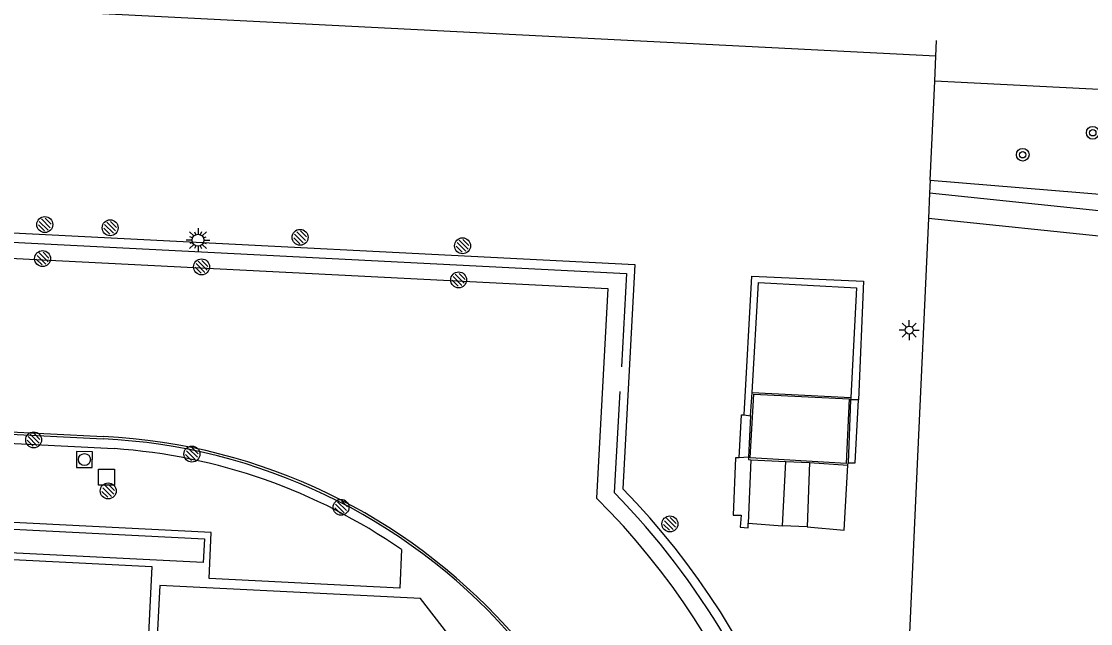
# Model space of a CAD drawing. Extents: x 132994 to 136000, y 393499 to 395512.
# Drawn here: x 133122.2 to 133189.3, y 394671 to 394708.9 of the extents above; entities that cross this region are included whole.
import ezdxf

# ---------------------------------------------------------------- set-up
doc = ezdxf.new("R2010")
doc.units = 0
for name, color, linetype in [('bs-afsc-hekwerk laag', 7, 'Continuous'), ('bs-afsc-poort', 7, 'Continuous'), ('bs-symb-hydrant', 7, 'Continuous'), ('bs-symb-tijdwaarneming atletiek', 7, 'Continuous'), ('bs-symb-veldverlichting', 7, 'Continuous'), ('gg-afsc-hekwerk', 7, 'Continuous'), ('gg-afsc-muur', 7, 'Continuous'), ('gg-knt-trap', 7, 'Continuous'), ('gg-knt-verharding', 7, 'Continuous'), ('gt-grn-afwateringsgoot', 7, 'Continuous'), ('gt-grn-groengrens', 7, 'Continuous'), ('gt-symb-boom', 7, 'Continuous'), ('gt-symb-lichtmast', 7, 'Continuous'), ('gt-symb-rioolschacht', 7, 'Continuous'), ('gt-symb-straatmeubilair', 7, 'Continuous')]:
    doc.layers.add(name, color=color, linetype=linetype)

# ---------------------------------------------------------------- blocks, each defined once
blk = doc.blocks.new('bs0-TIJDW')
at = {"layer": 'bs-symb-tijdwaarneming atletiek'}
for p, q in [((-0.345, 0.203), (0.203, -0.345)), ((-0.212, 0.354), (0.345, -0.203)), ((0.025, 0.399), (0.399, 0.025)), ((-0.399, -0.025), (-0.025, -0.399))]:
    blk.add_line(p, q, dxfattribs=at)
blk.add_circle((0, 0), 0.5, dxfattribs=at)
blk = doc.blocks.new('gt0-RS')
at = {"layer": 'gt-symb-rioolschacht'}
blk.add_lwpolyline([(-0.5, -0.5), (0.5, -0.5), (0.5, 0.5), (-0.5, 0.5)], close=True, dxfattribs=at)
blk.add_circle((0, 0), 0.375, dxfattribs=at)
blk = doc.blocks.new('gt0-BOOM')
at = {"layer": 'gt-symb-boom'}
for radius in [0.4, 0.2]:
    blk.add_circle((0, 0), radius, dxfattribs=at)
blk = doc.blocks.new('gt0-LMAST')
at = {"layer": 'gt-symb-lichtmast'}
for p, q in [((-0.182, 0.173), (-0.447, 0.438)), ((-0.005, 0.246), (-0.005, 0.621)), ((0.172, 0.173), (0.437, 0.438)), ((-0.255, -0.004), (-0.63, -0.004)), ((-0.182, -0.181), (-0.447, -0.446)), ((-0.005, -0.254), (-0.005, -0.629)), ((0.437, -0.446), (0.172, -0.181)), ((0.245, -0.004), (0.62, -0.004))]:
    blk.add_line(p, q, dxfattribs=at)
blk.add_circle((-0.005, -0.004), 0.25, dxfattribs=at)
blk = doc.blocks.new('bs0-VELDV')
at = {"layer": 'bs-symb-veldverlichting'}
for p, q in [((0, 0.75), (0, 0.375)), ((-0.375, 0), (-0.75, 0)), ((-0.53, 0.53), (-0.265, 0.265)), ((-0.346, 0.144), (-0.52, 0.215)), ((-0.215, 0.52), (-0.144, 0.346)), ((0.215, 0.52), (0.144, 0.346)), ((0.265, 0.265), (0.53, 0.53)), ((0.346, 0.144), (0.52, 0.215)), ((0.375, 0), (0.75, 0)), ((-0.265, -0.265), (-0.53, -0.53)), ((-0.346, -0.144), (-0.52, -0.215)), ((-0.144, -0.346), (-0.215, -0.52)), ((0, -0.375), (0, -0.75)), ((0.144, -0.346), (0.215, -0.52)), ((0.265, -0.265), (0.53, -0.53)), ((0.346, -0.144), (0.52, -0.215))]:
    blk.add_line(p, q, dxfattribs=at)
blk.add_circle((0, 0), 0.375, dxfattribs=at)
blk = doc.blocks.new('DUMMY')
at = {"layer": 'gt-symb-straatmeubilair'}
blk.add_lwpolyline([(0.5, -0.5), (-0.5, -0.5), (-0.5, 0.5), (0.5, 0.5)], close=True, dxfattribs=at)
blk = doc.blocks.new('bs0-HYDRANT')
at = {"layer": 'bs-symb-hydrant'}
for p, q in [((-0.345, 0.203), (0.203, -0.345)), ((-0.212, 0.354), (0.345, -0.203)), ((0.025, 0.399), (0.399, 0.025)), ((-0.399, -0.025), (-0.025, -0.399))]:
    blk.add_line(p, q, dxfattribs=at)
blk.add_circle((0, 0), 0.5, dxfattribs=at)

msp = doc.modelspace()

# ---------------------------------------------------------------- linework, layer by layer
at = {"layer": 'bs-afsc-hekwerk laag'}
msp.add_line((133159.725, 394685.616), (133159.371, 394679.262), dxfattribs=at)
msp.add_lwpolyline([(133042.21, 394699.024), (133042.249, 394700.027), (133045.276, 394699.878), (133045.228, 394698.879), (133160.15, 394693.019), (133159.826, 394687.149)], dxfattribs=at)
msp.add_arc((133125.488, 394646.117), 47.399, 293.68071, 44.3689, dxfattribs=at)
at = {"layer": 'bs-afsc-poort'}
msp.add_line((133179.163, 394698.067), (133179.089, 394696.463), dxfattribs=at)
at = {"layer": 'gg-afsc-hekwerk'}
for p, q in [((133179.557, 394706.657), (133179.603, 394707.656)), ((133179.485, 394705.092), (133179.557, 394706.657)), ((133179.2, 394698.879), (133179.485, 394705.092)), ((133179.2, 394698.879), (133179.163, 394698.067)), ((133179.163, 394698.067), (133179.089, 394696.463)), ((133179.089, 394696.463), (133178.36, 394680.594)), ((133159.725, 394685.616), (133159.371, 394679.262)), ((133178.36, 394680.594), (133176.358, 394635.878))]:
    msp.add_line(p, q, dxfattribs=at)
for points in [[(133203.993, 394704.295), (133190.204, 394704.556), (133179.485, 394705.092)], [(133042.21, 394699.024), (133042.249, 394700.027), (133045.276, 394699.878), (133045.228, 394698.879), (133160.15, 394693.019), (133159.826, 394687.149)]]:
    msp.add_lwpolyline(points, dxfattribs=at)
msp.add_arc((133125.488, 394646.117), 47.399, 293.68071, 44.3689, dxfattribs=at)
at = {"layer": 'gg-afsc-muur'}
for p, q in [((133167.916, 394684.077), (133168.036, 394685.541)), ((133168.036, 394685.541), (133174.223, 394685.233)), ((133174.223, 394685.233), (133174.198, 394685.079)), ((133167.954, 394681.314), (133170.143, 394681.204)), ((133171.633, 394681.147), (133174.029, 394680.974)), ((133174.029, 394680.974), (133174.047, 394681.131))]:
    msp.add_line(p, q, dxfattribs=at)
for points in [[(133168.131, 394685.436), (133174.118, 394685.138), (133173.933, 394681.078), (133167.91, 394681.438), (133168.131, 394685.436)], [(133167.795, 394681.476), (133167.804, 394681.345), (133167.954, 394681.314)]]:
    msp.add_lwpolyline(points, dxfattribs=at)
at = {"layer": 'gg-knt-trap'}
for p, q in [((133174.198, 394685.079), (133174.047, 394681.131)), ((133174.708, 394685.082), (133174.198, 394685.079)), ((133167.528, 394684.132), (133167.916, 394684.077)), ((133167.916, 394684.077), (133167.795, 394681.476)), ((133167.795, 394681.476), (133167.21, 394681.445)), ((133169.925, 394677.165), (133170.143, 394681.204)), ((133170.143, 394681.204), (133171.633, 394681.147)), ((133171.633, 394681.147), (133171.471, 394677.112)), ((133171.471, 394677.112), (133169.925, 394677.165))]:
    msp.add_line(p, q, dxfattribs=at)
for points in [[(133174.047, 394681.131), (133174.492, 394681.126), (133174.708, 394685.082)], [(133167.21, 394681.445), (133167.362, 394684.131), (133167.528, 394684.132)]]:
    msp.add_lwpolyline(points, dxfattribs=at)
at = {"layer": 'gg-knt-verharding'}
for p, q in [((133179.557, 394706.657), (133047.27, 394713.377)), ((133194.742, 394696.425), (133179.163, 394698.067)), ((133194.638, 394694.871), (133179.089, 394696.463)), ((133043.913, 394686.825), (133127.31, 394682.632)), ((133167.954, 394681.314), (133167.785, 394677.335)), ((133167.785, 394677.335), (133169.925, 394677.165))]:
    msp.add_line(p, q, dxfattribs=at)
for points in [[(133023.241, 394693.119), (133023.544, 394698.901), (133085.972, 394695.79), (133158.968, 394692.085), (133158.266, 394678.907)], [(133046.531, 394699.366), (133085.057, 394697.428), (133160.672, 394693.58), (133159.914, 394679.498)], [(133167.528, 394684.132), (133168.001, 394692.855), (133175.009, 394692.544), (133174.708, 394685.082)], [(133168.036, 394685.541), (133168.418, 394692.446), (133174.58, 394692.125), (133174.223, 394685.233)], [(133146.025, 394675.674), (133145.925, 394673.263), (133133.957, 394673.864), (133134.074, 394676.748), (133089.371, 394679.002), (133089.449, 394681.494), (133077.658, 394682.056), (133077.537, 394679.591), (133038.904, 394681.528), (133039.159, 394686.325), (133041.027, 394686.358), (133042.893, 394686.327), (133127.983, 394682.017)], [(133167.21, 394681.445), (133166.986, 394681.439), (133166.832, 394677.841), (133167.336, 394677.833), (133167.285, 394677.081), (133167.778, 394677.04), (133167.785, 394677.335)], [(133171.471, 394677.112), (133173.801, 394676.907), (133174.029, 394680.974)], [(133051.604, 394678.567), (133077.431, 394677.271), (133077.293, 394674.775), (133089.101, 394674.195), (133089.244, 394676.679), (133130.36, 394674.609), (133130.137, 394669.939), (133127.644, 394670.047), (133126.822, 394653.607), (133129.309, 394653.465), (133129.044, 394648.584), (133126.828, 394648.692)], [(133089.234, 394677.094), (133089.34, 394678.589), (133133.654, 394676.345), (133133.584, 394674.859), (133089.234, 394677.094)], [(133153.494, 394648.713), (133154.225, 394663.548), (133147.224, 394672.612), (133130.851, 394673.42), (133130.655, 394669.426)]]:
    msp.add_lwpolyline(points, dxfattribs=at)
for centre, radius, start, end in [((133125.522, 394646.212), 36.464, 41.80588, 87.18986), ((133125.533, 394646.217), 35.884, 55.17512, 86.08474), ((133125.87, 394646.266), 47.575, 356.98892, 44.30827), ((133125.775, 394646.267), 46.055, 357.07818, 45.1311)]:
    msp.add_arc(centre, radius, start, end, dxfattribs=at)
at = {"layer": 'gt-grn-afwateringsgoot'}
msp.add_line((133043.921, 394686.975), (133127.317, 394682.782), dxfattribs=at)
msp.add_arc((133125.487, 394646.176), 36.651, 267.84386, 87.13792, dxfattribs=at)
at = {"layer": 'gt-grn-groengrens'}
msp.add_lwpolyline([(133179.2, 394698.879), (133194.429, 394697.619), (133198.346, 394698.005), (133199.92, 394698.197), (133202.115, 394698.53), (133202.98, 394698.705), (133204.544, 394699.109), (133218.913, 394703.521), (133221.584, 394704.28)], dxfattribs=at)

# ---------------------------------------------------------------- block references
at = {"layer": 'bs-symb-hydrant'}
msp.add_blockref('bs0-HYDRANT', (133127.62, 394679.36), dxfattribs=at)
at = {"layer": 'bs-symb-tijdwaarneming atletiek'}
for p in [(133123.64, 394696.089), (133127.741, 394695.889), (133139.659, 394695.289), (133149.854, 394694.757), (133123.503, 394693.952), (133133.478, 394693.433), (133149.61, 394692.615), (133122.94, 394682.568), (133132.872, 394681.675), (133142.229, 394678.333), (133162.866, 394677.289)]:
    msp.add_blockref('bs0-TIJDW', p, dxfattribs=at)
at = {"layer": 'bs-symb-veldverlichting'}
msp.add_blockref('bs0-VELDV', (133133.254, 394695.107), dxfattribs=at)
at = {"layer": 'gt-symb-boom'}
for p in [(133189.401, 394701.852), (133185.006, 394700.473)]:
    msp.add_blockref('gt0-BOOM', p, dxfattribs=at)
at = {"layer": 'gt-symb-lichtmast'}
msp.add_blockref('gt0-LMAST', (133177.89, 394689.469), dxfattribs=at)
at = {"layer": 'gt-symb-rioolschacht', "rotation": 179.14062775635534}
msp.add_blockref('gt0-RS', (133126.129, 394681.333), dxfattribs=at)
at = {"layer": 'gt-symb-straatmeubilair'}
msp.add_blockref('DUMMY', (133127.51, 394680.228), dxfattribs=at)

doc.saveas('drawing.dxf')
